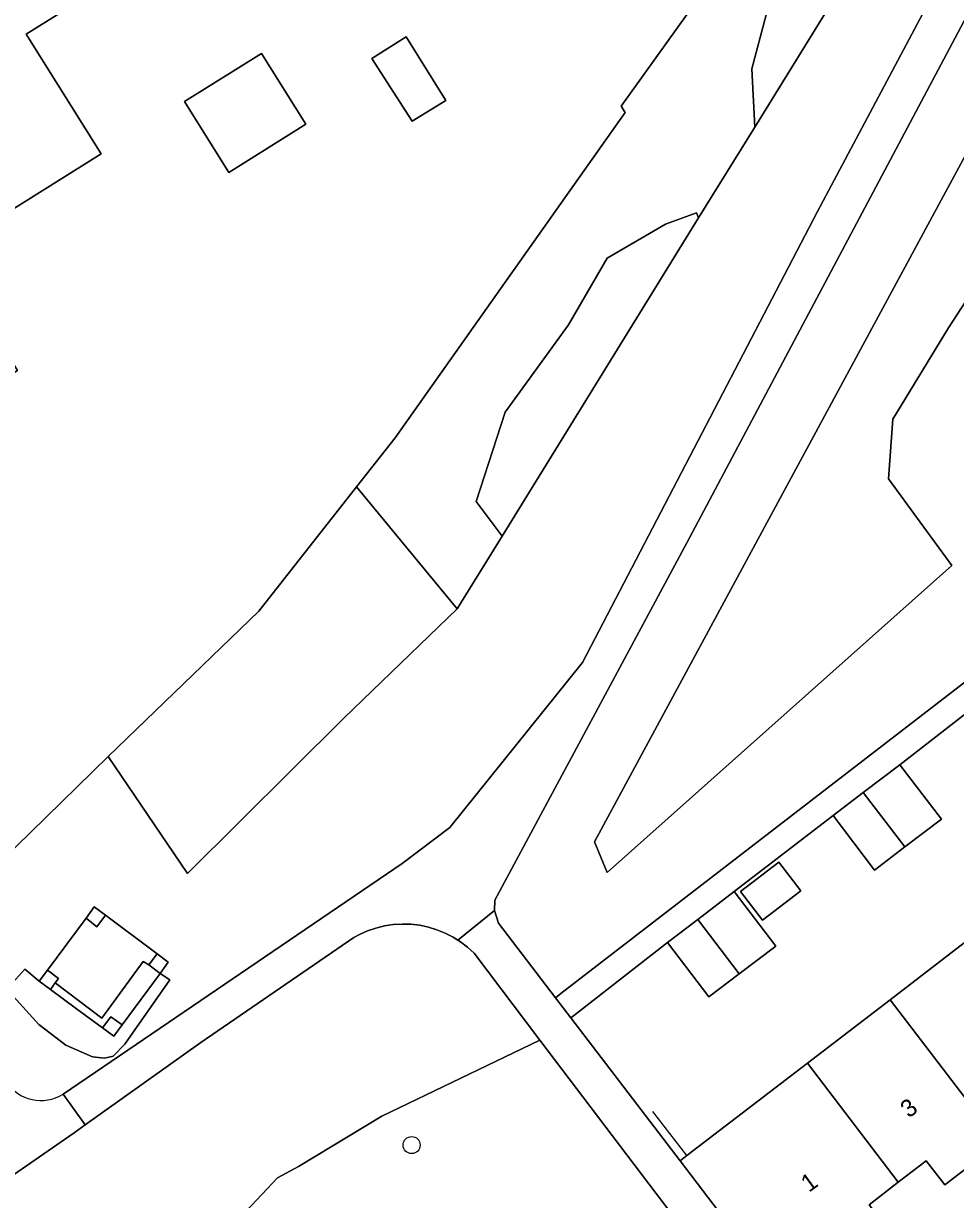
# Model space of a CAD drawing. Extents: x 159352 to 160617, y 385888 to 387323.
# Drawn here: x 159828.8 to 159882.4, y 387020.2 to 387087.9 of the extents above; entities that cross this region are included whole.
import ezdxf

# ---------------------------------------------------------------- set-up
doc = ezdxf.new("R2010")
doc.units = 0
for name, color, linetype in [('IMGEO_Boom', 7, 'Continuous'), ('IMGEO_Erf', 7, 'Continuous'), ('IMGEO_Grasland_overig', 7, 'Continuous'), ('IMGEO_Groenvoorziening', 7, 'Continuous'), ('IMGEO_Hoogspanningsmast', 7, 'Continuous'), ('IMGEO_Muur', 7, 'Continuous'), ('IMGEO_Pand', 7, 'Continuous'), ('IMGEO_Pand_nummerreeks', 7, 'Continuous'), ('IMGEO_Voetpad_halfverhard', 7, 'Continuous'), ('IMGEO_Voetpad_open', 7, 'Continuous')]:
    doc.layers.add(name, color=color, linetype=linetype)

msp = doc.modelspace()

# ---------------------------------------------------------------- linework, layer by layer
at = {"layer": 'IMGEO_Boom'}
msp.add_circle((159851.165, 387023.379), 0.489, dxfattribs=at)
at = {"layer": 'IMGEO_Erf'}
for points in [[(159879.318, 387105.581), (159866.356, 387126.157), (159864.819, 387128.596), (159847.739, 387155.709), (159826.502, 387142.448), (159820.913, 387138.958), (159811.566, 387133.121), (159780.921, 387113.843), (159789.337, 387100.545), (159827.729, 387039.883), (159829.239, 387041.358), (159833.7, 387045.715), (159842.366, 387054.08), (159847.993, 387061.226), (159850.21, 387064.041), (159863.438, 387082.761), (159863.209, 387083.12)], [(159838.214, 387093.035), (159828.992, 387087.257), (159833.3, 387080.381), (159824.244, 387074.706), (159828.5, 387067.913), (159823.32, 387064.667), (159819.337, 387062.172), (159819.082, 387062.012), (159793.385, 387103.025), (159793.233, 387103.267), (159802.468, 387109.053), (159799.551, 387113.708), (159811.092, 387120.939), (159816.867, 387111.721), (159823.79, 387116.058), (159826.445, 387111.821)], [(159853.125, 387083.448), (159851.203, 387082.25), (159848.868, 387085.865), (159850.849, 387087.1)], [(159845.079, 387082.078), (159840.647, 387079.302), (159838.093, 387083.378), (159842.525, 387086.154)], [(159873.547, 387037.989), (159871.341, 387036.307), (159870.083, 387037.956), (159872.288, 387039.638)]]:
    msp.add_lwpolyline(points, close=True, dxfattribs=at)
for points in [[(159884.771, 387049.531), (159879.249, 387045.25), (159881.634, 387042.123), (159879.529, 387040.518), (159877.791, 387039.193), (159875.407, 387042.32), (159869.725, 387037.95), (159872.11, 387034.823), (159870.005, 387033.218), (159868.267, 387031.893), (159865.883, 387035.02), (159860.642, 387030.941), (159860.318, 387030.693), (159866.608, 387022.475), (159866.998, 387022.774), (159873.926, 387028.084), (159878.688, 387031.734), (159883.45, 387035.384)], [(159884.974, 387023.502), (159881.824, 387021.083), (159880.76, 387022.468), (159879.156, 387021.236), (159877.475, 387019.945), (159878.56, 387018.532), (159875.585, 387016.247), (159875.035, 387016.964), (159874.805, 387016.787), (159874.12, 387017.678), (159872.103, 387016.128), (159871.699, 387015.798), (159875.536, 387010.81), (159880.355, 387004.522), (159880.763, 387004.835), (159882.91, 387006.48)]]:
    msp.add_lwpolyline(points, dxfattribs=at)
at = {"layer": 'IMGEO_Grasland_overig'}
for points in [[(159836.048, 387033.732), (159836.527, 387034.373), (159833.552, 387036.591), (159833.055, 387035.921), (159832.434, 387036.426), (159830.216, 387033.436), (159830.858, 387032.959), (159830.664, 387032.697), (159833.337, 387030.677), (159835.713, 387033.925)], [(159836.693, 387033.251), (159836.048, 387033.732), (159835.713, 387033.925), (159833.337, 387030.677), (159830.664, 387032.697), (159830.384, 387032.32), (159831.888, 387031.215), (159833.387, 387030.114), (159833.861, 387030.759), (159834.507, 387030.285)], [(159831.888, 387031.215), (159830.384, 387032.32), (159829.739, 387032.793), (159828.911, 387033.489), (159827.886, 387032.334), (159829.717, 387030.306), (159831.265, 387029.129), (159832.813, 387028.453), (159833.489, 387028.365), (159833.991, 387028.496), (159834.667, 387029.172), (159837.261, 387032.879), (159836.693, 387033.251), (159834.507, 387030.285), (159834.032, 387029.641), (159833.387, 387030.114)]]:
    msp.add_lwpolyline(points, close=True, dxfattribs=at)
at = {"layer": 'IMGEO_Groenvoorziening'}
for points in [[(159831.115, 387026.309), (159850.627, 387039.56), (159853.366, 387041.633), (159860.984, 387051.122), (159874.513, 387077.069), (159893.978, 387113.649), (159901.497, 387127.117), (159903.528, 387130.092), (159925.484, 387155.614)], [(159928.781, 387155.644), (159928.412, 387155.238), (159913.02, 387138.016), (159907.396, 387131.623), (159905.254, 387128.845), (159898.678, 387117.653), (159866.99, 387058.004), (159855.946, 387037.465), (159855.921, 387036.865), (159856.155, 387036.133), (159859.435, 387031.848), (159859.749, 387032.088), (159949.709, 387101.424)], [(159879.318, 387105.581), (159863.209, 387083.12), (159863.438, 387082.761), (159850.21, 387064.041), (159847.993, 387061.226), (159853.787, 387054.216), (159856.368, 387058.394), (159854.873, 387060.39), (159856.55, 387065.518), (159860.183, 387070.553), (159862.419, 387074.375), (159865.773, 387076.333), (159867.543, 387076.986), (159867.673, 387076.692), (159870.899, 387081.913), (159870.725, 387085.261), (159871.559, 387088.364)], [(159876.482, 387090.951), (159870.899, 387081.913), (159867.673, 387076.692), (159856.368, 387058.394), (159853.787, 387054.216), (159847.272, 387047.928), (159838.266, 387038.991), (159833.7, 387045.715), (159829.239, 387041.358), (159827.729, 387039.883)], [(159840.752, 387018.614), (159843.455, 387021.501), (159844.658, 387022.148), (159849.452, 387025.048), (159858.538, 387029.417), (159854.754, 387034.404), (159854.379, 387034.749), (159853.974, 387035.06), (159853.823, 387035.156), (159853.544, 387035.333), (159853.09, 387035.566), (159852.618, 387035.759), (159852.131, 387035.908), (159851.632, 387036.013), (159851.125, 387036.073), (159850.615, 387036.087), (159850.107, 387036.056), (159849.602, 387035.98), (159849.107, 387035.859), (159848.625, 387035.694), (159848.159, 387035.486), (159847.843, 387035.316), (159839.045, 387029.278), (159832.382, 387024.531), (159831.759, 387024.087), (159824.704, 387019.212)], [(159877.286, 387004.706), (159858.538, 387029.417), (159849.452, 387025.048), (159844.658, 387022.148), (159843.455, 387021.501), (159840.752, 387018.614), (159851.789, 387011.105), (159852.457, 387006.07), (159853.002, 387003.946), (159855.527, 387000.682), (159856.693, 386999.963), (159856.799, 386999.967), (159857.606, 387000), (159859.102, 387000.411), (159860.175, 387001.046)]]:
    msp.add_lwpolyline(points, dxfattribs=at)
for points in [[(159896.539, 387105.343), (159861.685, 387040.809), (159862.42, 387039.053), (159882.243, 387056.704), (159878.599, 387061.68), (159878.846, 387065.12), (159882.048, 387070.372), (159883.535, 387072.664), (159906.471, 387094.652)], [(159883.535, 387072.664), (159882.048, 387070.372), (159878.846, 387065.12), (159878.599, 387061.68), (159882.243, 387056.704), (159862.42, 387039.053), (159861.685, 387040.809), (159896.539, 387105.343), (159906.471, 387094.652)], [(159874.183, 387090.034), (159871.559, 387088.364), (159870.725, 387085.261), (159870.899, 387081.913), (159876.482, 387090.951)], [(159867.543, 387076.986), (159865.773, 387076.333), (159862.419, 387074.375), (159860.183, 387070.553), (159856.55, 387065.518), (159854.873, 387060.39), (159856.368, 387058.394), (159867.673, 387076.692)], [(159847.272, 387047.928), (159853.787, 387054.216), (159847.993, 387061.226), (159842.366, 387054.08), (159833.7, 387045.715), (159838.266, 387038.991)], [(159836.527, 387034.373), (159837.168, 387033.895), (159836.693, 387033.251), (159837.261, 387032.879), (159834.667, 387029.172), (159833.991, 387028.496), (159833.489, 387028.365), (159832.813, 387028.453), (159831.265, 387029.129), (159829.717, 387030.306), (159827.886, 387032.334), (159828.911, 387033.489), (159829.739, 387032.793), (159830.216, 387033.436), (159832.434, 387036.426), (159832.911, 387037.069), (159833.552, 387036.591)]]:
    msp.add_lwpolyline(points, close=True, dxfattribs=at)
msp.add_arc((159829.843, 387028.321), 2.381, 212.81918, 302.3012, dxfattribs=at)
at = {"layer": 'IMGEO_Hoogspanningsmast'}
for points in [[(159833.552, 387036.591), (159832.911, 387037.069), (159832.434, 387036.426), (159833.055, 387035.921)], [(159837.168, 387033.895), (159836.527, 387034.373), (159836.048, 387033.732), (159836.693, 387033.251)], [(159830.858, 387032.959), (159830.216, 387033.436), (159829.739, 387032.793), (159830.384, 387032.32), (159830.664, 387032.697)], [(159834.507, 387030.285), (159833.861, 387030.759), (159833.387, 387030.114), (159834.032, 387029.641)]]:
    msp.add_lwpolyline(points, close=True, dxfattribs=at)
at = {"layer": 'IMGEO_Muur'}
msp.add_lwpolyline([(159866.998, 387022.774), (159865.033, 387025.299)], dxfattribs=at)
at = {"layer": 'IMGEO_Pand'}
for points in [[(159838.214, 387093.035), (159826.445, 387111.821), (159823.79, 387116.058), (159816.867, 387111.721), (159811.092, 387120.939), (159799.551, 387113.708), (159802.468, 387109.053), (159793.233, 387103.267), (159793.385, 387103.025), (159819.082, 387062.012), (159819.337, 387062.172), (159823.32, 387064.667), (159828.5, 387067.913), (159824.244, 387074.706), (159833.3, 387080.381), (159828.992, 387087.257)], [(159853.125, 387083.448), (159850.849, 387087.1), (159848.868, 387085.865), (159851.203, 387082.25)], [(159845.079, 387082.078), (159842.525, 387086.154), (159838.093, 387083.378), (159840.647, 387079.302)], [(159881.634, 387042.123), (159879.249, 387045.25), (159877.143, 387043.644), (159879.529, 387040.518)], [(159875.407, 387042.32), (159877.791, 387039.193), (159879.529, 387040.518), (159877.143, 387043.644)], [(159873.547, 387037.989), (159872.288, 387039.638), (159870.083, 387037.956), (159871.341, 387036.307)], [(159870.005, 387033.218), (159872.11, 387034.823), (159869.725, 387037.95), (159867.618, 387036.343)], [(159867.618, 387036.343), (159865.883, 387035.02), (159868.267, 387031.893), (159870.005, 387033.218)], [(159884.974, 387023.502), (159888.096, 387025.9), (159887.007, 387027.317), (159888.648, 387028.577), (159883.45, 387035.384), (159878.688, 387031.734)], [(159878.688, 387031.734), (159873.926, 387028.084), (159879.156, 387021.236), (159880.76, 387022.468), (159881.824, 387021.083), (159884.974, 387023.502)], [(159873.926, 387028.084), (159866.998, 387022.774), (159866.608, 387022.475), (159871.699, 387015.798), (159872.103, 387016.128), (159874.12, 387017.678), (159874.805, 387016.787), (159875.035, 387016.964), (159875.585, 387016.247), (159878.56, 387018.532), (159877.475, 387019.945), (159879.156, 387021.236)]]:
    msp.add_lwpolyline(points, close=True, dxfattribs=at)
at = {"layer": 'IMGEO_Voetpad_halfverhard'}
for points in [[(159893.978, 387113.649), (159874.513, 387077.069), (159860.984, 387051.122), (159853.366, 387041.633), (159850.627, 387039.56), (159831.115, 387026.309), (159832.382, 387024.531), (159839.045, 387029.278), (159847.843, 387035.316), (159848.159, 387035.486), (159848.625, 387035.694), (159849.107, 387035.859), (159849.602, 387035.98), (159850.107, 387036.056), (159850.615, 387036.087), (159851.125, 387036.073), (159851.632, 387036.013), (159852.131, 387035.908), (159852.618, 387035.759), (159853.09, 387035.566), (159853.544, 387035.333), (159853.823, 387035.156), (159855.921, 387036.865), (159855.946, 387037.465), (159866.99, 387058.004), (159898.678, 387117.653)], [(159821.897, 387017.036), (159824.704, 387019.212), (159831.759, 387024.087), (159832.382, 387024.531), (159831.115, 387026.309)]]:
    msp.add_lwpolyline(points, dxfattribs=at)
msp.add_arc((159829.843, 387028.321), 2.381, 212.81918, 302.3012, dxfattribs=at)
at = {"layer": 'IMGEO_Voetpad_open'}
for points in [[(159949.709, 387101.424), (159859.749, 387032.088), (159859.435, 387031.848), (159860.318, 387030.693), (159860.642, 387030.941), (159865.883, 387035.02), (159867.618, 387036.343), (159869.725, 387037.95), (159875.407, 387042.32), (159877.143, 387043.644), (159879.249, 387045.25), (159884.771, 387049.531)], [(159866.608, 387022.475), (159860.318, 387030.693), (159859.435, 387031.848), (159856.155, 387036.133), (159855.921, 387036.865), (159853.823, 387035.156), (159853.974, 387035.06), (159854.379, 387034.749), (159854.754, 387034.404), (159858.538, 387029.417), (159877.286, 387004.706)], [(159877.218, 387001.235), (159880.355, 387004.522), (159875.536, 387010.81), (159871.699, 387015.798), (159866.608, 387022.475)]]:
    msp.add_lwpolyline(points, dxfattribs=at)

# ---------------------------------------------------------------- texts
at = {"layer": 'IMGEO_Pand_nummerreeks'}
for s, rotation, p in [('3', 37.72056, (159879.77, 387024.896)), ('1', 35.91299, (159874.02, 387020.629))]:
    msp.add_text(s, height=1, rotation=rotation, dxfattribs=at).set_placement(p)

doc.saveas('drawing.dxf')
